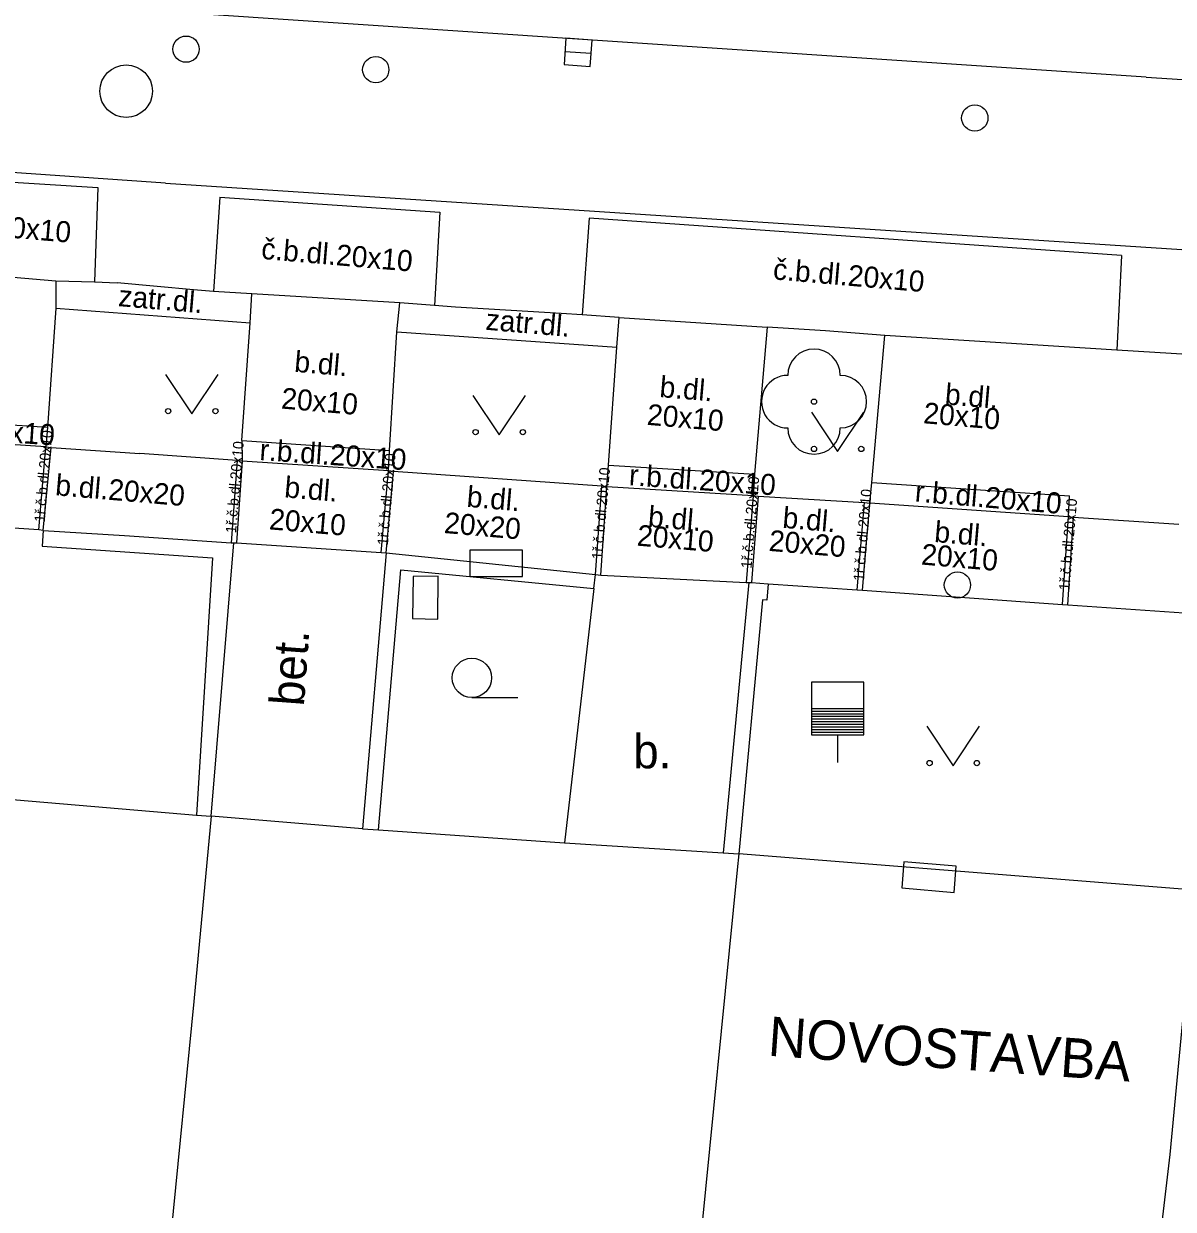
# Model space of a CAD drawing. Extents: x -596229 to -595156, y -1161237 to -1159376.
# Drawn here: x -595451.97 to -595430.09, y -1160965.07 to -1160942.5 of the extents above; entities that cross this region are included whole.
import ezdxf

# ---------------------------------------------------------------- set-up
doc = ezdxf.new("R2010")
doc.units = 0
for name, color, linetype in [('Level 22', 7, 'Continuous'), ('Level 24', 7, 'Continuous'), ('Level 27', 7, 'Continuous'), ('Level 28', 7, 'Continuous'), ('Level 31', 7, 'Continuous'), ('Level 36', 7, 'Continuous'), ('plynovod - povrch.  znaky - PRIS skut. velikost', 7, 'Continuous'), ('TM - budovy zdene_ betonove - VP', 7, 'Continuous'), ('TM - chodniky - VP', 7, 'Continuous'), ('TM - komunikace - VP', 7, 'Continuous'), ('TM - letecke snimky - pomocna linie', 7, 'Continuous'), ('TM - plot drateny_ kovovy - VP', 7, 'Continuous'), ('TM - plot zdeny_ ohradni zed - VP', 7, 'Continuous'), ('TM - podezdivka plotu - NP', 7, 'Continuous'), ('TM - podezdivka plotu - VP', 7, 'Continuous'), ('TM - popis objektu', 7, 'Continuous'), ('TM - popis povrchu', 7, 'Continuous'), ('TM - rozhrani mezi zpev. plochami mezi sebou - VP', 7, 'Continuous'), ('TM - rozhrani ploch obecne - VP', 7, 'Continuous'), ('TM - vjezd na pozemek', 7, 'Continuous')]:
    doc.layers.add(name, color=color, linetype=linetype)

msp = doc.modelspace()

# ---------------------------------------------------------------- linework, layer by layer
at = {"layer": 'Level 22'}
msp.add_circle((-595436.93, -1160949.7), 0.05, dxfattribs=at)
for centre, start, end in [((-595436.93, -1160949.2), 359.9755, 179.9755), ((-595437.43, -1160949.7), 89.9755, 269.9755), ((-595436.43, -1160949.7), 269.9755, 89.9755), ((-595436.93, -1160950.2), 179.9755, 359.9755)]:
    msp.add_arc(centre, 0.5, start, end, dxfattribs=at)
at = {"layer": 'Level 24'}
for points in [[(-595443.477, -1160953.028), (-595442.477, -1160953.028), (-595442.477, -1160952.528), (-595443.477, -1160952.528)], [(-595434.223, -1160958.543), (-595435.219, -1160958.458), (-595435.261, -1160958.957), (-595434.265, -1160959.041)]]:
    msp.add_lwpolyline(points, close=True, dxfattribs=at)
at = {"layer": 'Level 27'}
msp.add_line((-595441.669, -1160943.033), (-595441.171, -1160943.067), dxfattribs=at)
msp.add_lwpolyline([(-595441.687, -1160943.282), (-595441.188, -1160943.317), (-595441.153, -1160942.818), (-595441.652, -1160942.783)], close=True, dxfattribs=at)
msp.add_circle((-595450.02, -1160943.79), 0.5, dxfattribs=at)
at = {"layer": 'Level 28'}
for p, q in [((-595436.98, -1160955.54), (-595435.98, -1160955.54)), ((-595436.98, -1160955.59), (-595435.98, -1160955.59)), ((-595436.98, -1160955.64), (-595435.98, -1160955.64)), ((-595436.98, -1160955.69), (-595435.98, -1160955.69)), ((-595436.98, -1160955.74), (-595435.98, -1160955.74)), ((-595436.98, -1160955.79), (-595435.98, -1160955.79)), ((-595436.98, -1160955.84), (-595435.98, -1160955.84)), ((-595436.98, -1160955.89), (-595435.98, -1160955.89)), ((-595436.98, -1160955.94), (-595435.98, -1160955.94)), ((-595436.98, -1160955.99), (-595435.98, -1160955.99)), ((-595436.48, -1160956.04), (-595436.48, -1160956.57))]:
    msp.add_line(p, q, dxfattribs=at)
msp.add_lwpolyline([(-595436.98, -1160956.04), (-595435.98, -1160956.04), (-595435.98, -1160955.04), (-595436.98, -1160955.04)], close=True, dxfattribs=at)
for centre in [(-595448.88, -1160942.99), (-595445.27, -1160943.38), (-595433.87, -1160944.3)]:
    msp.add_circle(centre, 0.25, dxfattribs=at)
at = {"layer": 'Level 31'}
msp.add_circle((-595434.2, -1160953.19), 0.25, dxfattribs=at)
at = {"layer": 'Level 36'}
msp.add_line((-595443.44, -1160955.335), (-595442.565, -1160955.335), dxfattribs=at)
for points in [[(-595449.27, -1160949.18), (-595448.77, -1160949.93), (-595448.27, -1160949.18)], [(-595443.42, -1160949.58), (-595442.92, -1160950.33), (-595442.42, -1160949.58)], [(-595436.98, -1160949.9), (-595436.48, -1160950.65), (-595435.98, -1160949.9)], [(-595434.78, -1160955.88), (-595434.28, -1160956.63), (-595433.78, -1160955.88)]]:
    msp.add_lwpolyline(points, dxfattribs=at)
for centre, radius in [((-595449.22, -1160949.88), 0.05), ((-595448.321, -1160949.88), 0.05), ((-595443.37, -1160950.28), 0.05), ((-595442.471, -1160950.28), 0.05), ((-595436.93, -1160950.6), 0.05), ((-595436.031, -1160950.6), 0.05), ((-595443.44, -1160954.96), 0.375), ((-595434.73, -1160956.58), 0.05), ((-595433.831, -1160956.58), 0.05)]:
    msp.add_circle(centre, radius, dxfattribs=at)
at = {"layer": 'plynovod - povrch.  znaky - PRIS skut. velikost'}
for points in [[(-595444.56, -1160953.03), (-595444.57, -1160953.83)], [(-595444.08, -1160953.02), (-595444.56, -1160953.03)], [(-595444.09, -1160953.84), (-595444.08, -1160953.02)], [(-595444.57, -1160953.83), (-595444.09, -1160953.84)]]:
    msp.add_lwpolyline(points, dxfattribs=at)
at = {"layer": 'TM - budovy zdene_ betonove - VP'}
for points in [[(-595455.54, -1160956.99), (-595448.68, -1160957.57)], [(-595448.4, -1160957.59), (-595448.73, -1160961.12)], [(-595448.68, -1160957.57), (-595448.4, -1160957.59)], [(-595445.52, -1160957.83), (-595448.4, -1160957.59)], [(-595445.52, -1160957.83), (-595445.22, -1160957.85)], [(-595445.22, -1160957.85), (-595441.68, -1160958.1)], [(-595441.68, -1160958.1), (-595438.66, -1160958.29)], [(-595438.66, -1160958.29), (-595438.36, -1160958.31)], [(-595438.36, -1160958.31), (-595438.39, -1160958.61)], [(-595429.68, -1160959), (-595438.36, -1160958.31)], [(-595438.39, -1160958.61), (-595439.15, -1160966.23)], [(-595429.68, -1160959), (-595430.16, -1160964.03)], [(-595448.73, -1160961.12), (-595449.17, -1160965.56)], [(-595430.16, -1160964.03), (-595431.07, -1160971.79)]]:
    msp.add_lwpolyline(points, dxfattribs=at)
at = {"layer": 'TM - chodniky - VP'}
for points in [[(-595451.36, -1160947.4), (-595451.36, -1160947.92)], [(-595447.66, -1160948.2), (-595447.63, -1160947.65)], [(-595444.87, -1160948.37), (-595444.81, -1160947.82)], [(-595451.36, -1160947.92), (-595451.52, -1160950.19)], [(-595440.68, -1160948.66), (-595440.64, -1160948.1)], [(-595447.82, -1160950.44), (-595447.66, -1160948.2)], [(-595437.82, -1160948.28), (-595438.06, -1160951.08)], [(-595445.01, -1160950.63), (-595444.87, -1160948.37)], [(-595435.83, -1160951.24), (-595435.58, -1160948.44)], [(-595440.84, -1160950.91), (-595440.68, -1160948.66)], [(-595451.52, -1160950.19), (-595451.55, -1160950.56)], [(-595451.55, -1160950.56), (-595451.45, -1160950.57)], [(-595451.45, -1160950.57), (-595449.76, -1160950.69)], [(-595447.82, -1160950.44), (-595447.81, -1160950.83)], [(-595447.91, -1160950.82), (-595449.76, -1160950.69)], [(-595447.81, -1160950.83), (-595447.91, -1160950.82)], [(-595445.03, -1160951.02), (-595445.01, -1160950.63)], [(-595444.93, -1160951.03), (-595445.03, -1160951.02)], [(-595440.97, -1160951.31), (-595444.93, -1160951.03)], [(-595440.87, -1160951.32), (-595440.84, -1160950.91)], [(-595438.06, -1160951.08), (-595438.09, -1160951.49)], [(-595435.87, -1160951.63), (-595435.83, -1160951.24)], [(-595440.87, -1160951.32), (-595440.97, -1160951.31)], [(-595438.09, -1160951.49), (-595437.99, -1160951.5)], [(-595437.99, -1160951.5), (-595435.97, -1160951.62)], [(-595435.97, -1160951.62), (-595435.87, -1160951.63)]]:
    msp.add_lwpolyline(points, dxfattribs=at)
at = {"layer": 'TM - komunikace - VP'}
for points in [[(-595454.54, -1160947.13), (-595451.36, -1160947.4)], [(-595451.36, -1160947.4), (-595450.62, -1160947.42)], [(-595450.62, -1160947.42), (-595450.19, -1160947.44)], [(-595449.43, -1160947.51), (-595450.19, -1160947.44)], [(-595448.74, -1160947.57), (-595449.43, -1160947.51)], [(-595448.36, -1160947.6), (-595448.74, -1160947.57)], [(-595447.63, -1160947.65), (-595448.36, -1160947.6)], [(-595444.81, -1160947.82), (-595447.63, -1160947.65)], [(-595444.15, -1160947.87), (-595444.81, -1160947.82)], [(-595443.75, -1160947.9), (-595444.15, -1160947.87)], [(-595441.74, -1160948.02), (-595443.75, -1160947.9)], [(-595441.34, -1160948.05), (-595441.74, -1160948.02)], [(-595440.64, -1160948.1), (-595441.34, -1160948.05)], [(-595440.64, -1160948.1), (-595437.82, -1160948.28)], [(-595436.71, -1160948.35), (-595437.82, -1160948.28)], [(-595435.58, -1160948.44), (-595436.71, -1160948.35)], [(-595431.17, -1160948.72), (-595435.58, -1160948.44)], [(-595429.72, -1160948.81), (-595431.17, -1160948.72)]]:
    msp.add_lwpolyline(points, dxfattribs=at)
at = {"layer": 'TM - letecke snimky - pomocna linie'}
msp.add_lwpolyline([(-595451.6, -1160952.15), (-595451.62, -1160952.45)], dxfattribs=at)
at = {"layer": 'TM - plot drateny_ kovovy - VP'}
for points in [[(-595451.62, -1160952.45), (-595448.38, -1160952.67)], [(-595448.38, -1160952.67), (-595448.68, -1160957.57)], [(-595445.22, -1160957.85), (-595444.79, -1160952.9)], [(-595444.79, -1160952.9), (-595441.12, -1160953.26)]]:
    msp.add_lwpolyline(points, dxfattribs=at)
at = {"layer": 'TM - plot zdeny_ ohradni zed - VP'}
msp.add_lwpolyline([(-595437.91, -1160953.47), (-595438.36, -1160958.31)], dxfattribs=at)
at = {"layer": 'TM - podezdivka plotu - NP'}
for points in [[(-595438.17, -1160953.14), (-595438.12, -1160953.14)], [(-595438.12, -1160953.14), (-595437.8, -1160953.17)], [(-595437.8, -1160953.17), (-595437.83, -1160953.48), (-595437.91, -1160953.47)]]:
    msp.add_lwpolyline(points, dxfattribs=at)
at = {"layer": 'TM - podezdivka plotu - VP'}
for points in [[(-595451.6, -1160952.15), (-595450.05, -1160952.25), (-595448.02, -1160952.39)], [(-595448.4, -1160957.59), (-595447.97, -1160952.39)], [(-595448.02, -1160952.39), (-595447.97, -1160952.39)], [(-595445.07, -1160952.58), (-595445.52, -1160957.83)], [(-595445.07, -1160952.58), (-595441.09, -1160952.99)], [(-595441.12, -1160953.26), (-595441.09, -1160952.99)], [(-595438.17, -1160953.14), (-595438.66, -1160958.29)]]:
    msp.add_lwpolyline(points, dxfattribs=at)
at = {"layer": 'TM - rozhrani mezi zpev. plochami mezi sebou - VP'}
for points in [[(-595430.61, -1160943.52), (-595448.93, -1160942.3)], [(-595430.61, -1160943.52), (-595414.53, -1160944.56)], [(-595449.27, -1160945.54), (-595469.01, -1160944.17)], [(-595455.11, -1160945.34), (-595450.56, -1160945.62)], [(-595450.56, -1160945.62), (-595450.62, -1160947.42)], [(-595449.27, -1160945.54), (-595430.71, -1160946.75)], [(-595448.24, -1160945.81), (-595448.36, -1160947.6)], [(-595448.24, -1160945.81), (-595444.05, -1160946.09)], [(-595444.05, -1160946.09), (-595444.15, -1160947.87)], [(-595441.21, -1160946.21), (-595441.34, -1160948.05)], [(-595431.08, -1160946.92), (-595441.21, -1160946.21)], [(-595430.71, -1160946.75), (-595414.9, -1160947.78)], [(-595431.08, -1160946.92), (-595431.17, -1160948.72)], [(-595451.52, -1160950.19), (-595454.72, -1160949.98)], [(-595451.55, -1160950.56), (-595454.75, -1160950.35)], [(-595451.68, -1160952.14), (-595451.55, -1160950.56)], [(-595451.6, -1160952.15), (-595451.45, -1160950.57)], [(-595447.82, -1160950.44), (-595445.01, -1160950.63)], [(-595447.91, -1160950.82), (-595448.02, -1160952.39)], [(-595447.81, -1160950.83), (-595447.92, -1160952.39)], [(-595445.03, -1160951.02), (-595447.81, -1160950.83)], [(-595445.17, -1160952.57), (-595445.03, -1160951.02)], [(-595445.07, -1160952.58), (-595444.93, -1160951.03)], [(-595440.84, -1160950.91), (-595438.06, -1160951.08)], [(-595435.83, -1160951.24), (-595432.07, -1160951.49)], [(-595441.09, -1160952.99), (-595440.97, -1160951.31)], [(-595440.99, -1160953), (-595440.87, -1160951.32)], [(-595438.09, -1160951.49), (-595440.87, -1160951.32)], [(-595438.09, -1160951.49), (-595438.22, -1160953.14)], [(-595437.99, -1160951.5), (-595438.12, -1160953.14)], [(-595432.09, -1160951.89), (-595432.07, -1160951.49)], [(-595436.11, -1160953.28), (-595435.97, -1160951.62)], [(-595436.01, -1160953.29), (-595435.87, -1160951.63)], [(-595432.09, -1160951.89), (-595435.87, -1160951.63)], [(-595432.2, -1160953.56), (-595432.09, -1160951.89)], [(-595432.1, -1160953.57), (-595431.99, -1160951.9)], [(-595432.09, -1160951.89), (-595431.99, -1160951.9)], [(-595431.99, -1160951.9), (-595429.99, -1160952.03)], [(-595437.8, -1160953.17), (-595436.11, -1160953.28)], [(-595436.11, -1160953.28), (-595436.01, -1160953.29)], [(-595436.01, -1160953.29), (-595432.2, -1160953.56)], [(-595432.2, -1160953.56), (-595432.1, -1160953.57)], [(-595432.1, -1160953.57), (-595429.34, -1160953.76)]]:
    msp.add_lwpolyline(points, dxfattribs=at)
at = {"layer": 'TM - rozhrani ploch obecne - VP'}
for points in [[(-595451.36, -1160947.92), (-595447.66, -1160948.2)], [(-595444.87, -1160948.37), (-595440.68, -1160948.66)], [(-595451.68, -1160952.14), (-595454.85, -1160951.93)], [(-595451.6, -1160952.15), (-595451.68, -1160952.14)], [(-595447.97, -1160952.39), (-595447.92, -1160952.39)], [(-595447.92, -1160952.39), (-595445.17, -1160952.57)], [(-595445.17, -1160952.57), (-595445.07, -1160952.58)], [(-595441.12, -1160953.26), (-595441.68, -1160958.1)]]:
    msp.add_lwpolyline(points, dxfattribs=at)
at = {"layer": 'TM - vjezd na pozemek'}
for points in [[(-595441.09, -1160952.99), (-595440.99, -1160953)], [(-595440.99, -1160953), (-595438.22, -1160953.14)], [(-595438.22, -1160953.14), (-595438.17, -1160953.14)]]:
    msp.add_lwpolyline(points, dxfattribs=at)

# ---------------------------------------------------------------- texts
at = {"layer": 'TM - popis objektu'}
msp.add_text('NOVOSTAVBA', height=0.75, rotation=355.9007, dxfattribs=at).set_placement((-595437.82, -1160962.15))
at = {"layer": 'TM - popis povrchu'}
for s, height, rotation, p in [('č.b.dl.20x10', 0.4, 355.1303, (-595453.96, -1160946.43)), ('č.b.dl.20x10', 0.4, 355.1303, (-595447.46, -1160946.98)), ('č.b.dl.20x10', 0.4, 355.1303, (-595437.72, -1160947.37)), ('zatr.dl.', 0.4, 355.1303, (-595450.18, -1160947.88)), ('zatr.dl.', 0.4, 355.1303, (-595443.19, -1160948.33)), ('b.dl.', 0.4, 355.1303, (-595446.83, -1160949.13)), ('b.dl.', 0.4, 355.1303, (-595439.88, -1160949.61)), ('20x10', 0.4, 355.1303, (-595447.08, -1160949.83)), ('b.dl.', 0.4, 355.1303, (-595434.45, -1160949.75)), ('20x10', 0.4, 355.1303, (-595440.12, -1160950.14)), ('20x10', 0.4, 355.1303, (-595434.86, -1160950.11)), ('r.b.dl.20x10', 0.4, 356, (-595454.18, -1160950.34)), ('1ř.č.b.dl.20x10', 0.2, 85.1303, (-595451.57, -1160952)), ('1ř.č.b.dl.20x10', 0.2, 85.1303, (-595447.93, -1160952.21)), ('r.b.dl.20x10', 0.4, 356, (-595447.49, -1160950.81)), ('1ř.č.b.dl.20x10', 0.2, 85.1303, (-595445.04, -1160952.44)), ('1ř.č.b.dl.20x10', 0.2, 85.1303, (-595440.96, -1160952.71)), ('r.b.dl.20x10', 0.4, 356, (-595440.46, -1160951.29)), ('b.dl.20x20', 0.4, 355.1303, (-595451.38, -1160951.48)), ('b.dl.', 0.4, 355.1303, (-595447.02, -1160951.52)), ('1ř.č.b.dl.20x10', 0.2, 85.1303, (-595438.12, -1160952.88)), ('r.b.dl.20x10', 0.4, 355.1303, (-595435.02, -1160951.6)), ('b.dl.', 0.4, 355.1303, (-595443.55, -1160951.7)), ('1ř.č.b.dl.20x10', 0.2, 85.1303, (-595435.98, -1160953.12)), ('b.dl.', 0.4, 355.1303, (-595440.1, -1160952.08)), ('b.dl.', 0.4, 355.1303, (-595437.54, -1160952.1)), ('1ř.č.b.dl.20x10', 0.2, 85.1303, (-595432.07, -1160953.3)), ('20x10', 0.4, 355.1303, (-595447.31, -1160952.13)), ('20x20', 0.4, 355.1303, (-595443.98, -1160952.2)), ('b.dl.', 0.4, 355.1303, (-595434.65, -1160952.37)), ('20x10', 0.4, 355.1303, (-595440.31, -1160952.44)), ('20x20', 0.4, 355.1303, (-595437.8, -1160952.54)), ('20x10', 0.4, 355.1303, (-595434.9, -1160952.8)), ('bet.', 0.65, 85.8091, (-595446.64, -1160955.51))]:
    msp.add_text(s, height=height, rotation=rotation, dxfattribs=at).set_placement(p)
msp.add_text('b.', height=0.65, dxfattribs=at).set_placement((-595440.37, -1160956.68))

doc.saveas('drawing.dxf')
